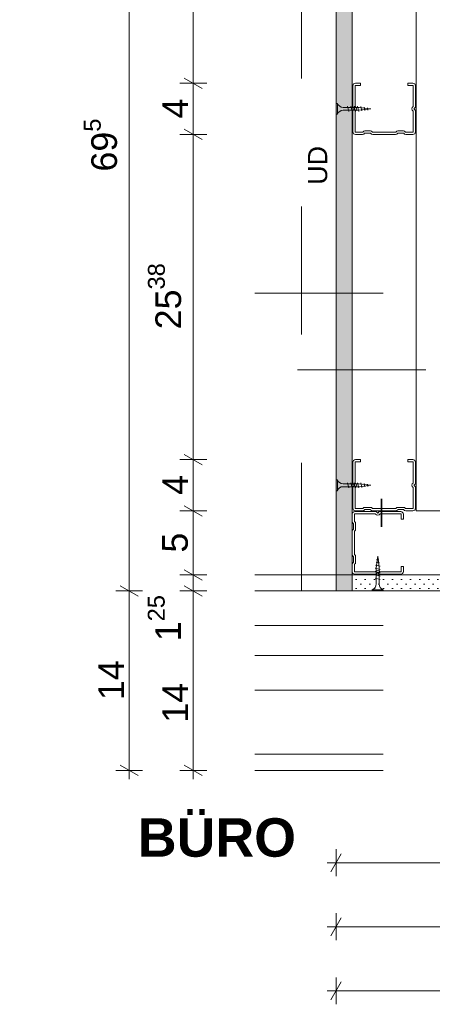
# Model space of a CAD drawing. Header units: metres. Extents: x -4 to 100, y -11 to 17.
# Tile 714 of 728: x 89.432 to 89.754, y -11.04 to -10.272. Entities that reach past the tile are written whole.
import ezdxf

# ---------------------------------------------------------------- set-up
doc = ezdxf.new("R2010")
doc.units = ezdxf.units.M
doc.header["$MEASUREMENT"] = 0
for name, pattern in [('Strichlinie doppelt', [0.546806, 0.264583, -0.105833, 0.070556, -0.105833]), ('Strichlinie eng', [0.115, 0.075, -0.04]), ('Untersicht', [0.1, 0.075, -0.025]), ('Wipeout_Contour', [1, 0, -1])]:
    doc.linetypes.add(name, pattern=pattern)
for name, color, linetype in [('152 - Bemaßung_ Beschriftung.Ausbau', 7, 'Continuous'), ('451 - Universal.Achsen Raster', 7, 'Continuous'), ('608 - Struktur.Träger', 7, 'Continuous'), ('653 - Abdeckung.TB Verkofferung', 7, 'Continuous'), ('660 - Unterkonstruktion.Trockenbau', 7, 'Continuous'), ('Neubau_606 - Struktur.Wand Innen Ausbau', 7, 'Continuous'), ('Neubau_653 - Abdeckung.TB Verkofferung', 7, 'Continuous')]:
    doc.layers.add(name, color=color, linetype=linetype)
doc.styles.add('ERSTELLTER_STIL_1', font='txt')
doc.styles.add('ERSTELLTER_STIL_2', font='txt')
doc.dimstyles.new('ERSTELLTER_STIL__15', dxfattribs={"dimtxt": 0.02, "dimasz": 0.01064, "dimexe": 0.18, "dimexo": 0.0625, "dimgap": 0, "dimtad": 1, "dimtih": 1, "dimtoh": 1, "dimzin": 0, "dimdsep": 46, "dimtxsty": 'ERSTELLTER_STIL_2', "dimblk": 'ARROWHEAD_2', "dimblk1": 'ARROWHEAD_2', "dimblk2": 'ARROWHEAD_2', "dimcen": 0.09, "dimse1": 1, "dimse2": 1, "dimclrd": 7, "dimclre": 7, "dimclrt": 7, "dimazin": 0, "dimtfac": 1, "dimtdec": 4, "dimtmove": 0, "dimatfit": 3, "dimfxl": 1, "dimtolj": 1, "dimtzin": 0, "dimarcsym": 0})
doc.dimstyles.new('ERSTELLTER_STIL__17', dxfattribs={"dimtxt": 0.02, "dimasz": 0.01064, "dimexe": 0.18, "dimexo": 0.0625, "dimgap": 0, "dimtad": 1, "dimzin": 0, "dimdsep": 46, "dimtxsty": 'ERSTELLTER_STIL_2', "dimblk": 'ARROWHEAD_2', "dimblk1": 'ARROWHEAD_2', "dimblk2": 'ARROWHEAD_2', "dimcen": 0.09, "dimse1": 1, "dimse2": 1, "dimclrd": 7, "dimclre": 7, "dimclrt": 7, "dimazin": 0, "dimtfac": 1, "dimtdec": 4, "dimtmove": 0, "dimatfit": 3, "dimfxl": 1, "dimtolj": 1, "dimtzin": 0, "dimarcsym": 0})
pattern_1 = [(45, (90.171852, -10.372977), (-0.003535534, 0.003535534), [0, -0.005])]

# ---------------------------------------------------------------- blocks, each defined once
blk = doc.blocks.new('*D888', base_point=(90.17185, -10.37298))
at = {"layer": '152 - Bemaßung_ Beschriftung.Ausbau', "color": 7, "linetype": 'Continuous', "lineweight": 9}
for p, q in [((89.57792, -10.71778), (89.55692, -10.71778)), ((89.56042, -10.71374), (89.57442, -10.72182)), ((89.56742, -10.85777), (89.56742, -10.71778)), ((89.56042, -10.85373), (89.57442, -10.86182)), ((89.57792, -10.85777), (89.55692, -10.85777)), ((89.56742, -10.86462), (89.56742, -10.85777))]:
    blk.add_line(p, q, dxfattribs=at)
at = {"color": 254, "linetype": 'Wipeout_Contour', "lineweight": 0, "ltscale": 360.785899}
blk.add_wipeout([(89.56702, -10.76063), (89.56702, -10.71822), (89.53982, -10.71822), (89.53982, -10.76063)], dxfattribs=at).dxf.layer = '152 - Bemaßung_ Beschriftung.Ausbau'
at = {"color": 254, "linetype": 'Wipeout_Contour', "lineweight": 0, "ltscale": 360.817398}
blk.add_wipeout([(89.56702, -10.82416), (89.56702, -10.7866), (89.53982, -10.7866), (89.53982, -10.82416)], dxfattribs=at).dxf.layer = '152 - Bemaßung_ Beschriftung.Ausbau'
at = {"layer": '152 - Bemaßung_ Beschriftung.Ausbau', "color": 7, "lineweight": 9, "char_height": 0.02, "attachment_point": 7, "rotation": 90, "style": 'ERSTELLTER_STIL_2'}
for s, insert in [('\\A1;{\\pql;\\fArial|b0|i0|c0|p38;1\\fArial|b0|i0|c0|p38;\\A1{\\H.66x;\\S25^  ;}}', (89.56363, -10.75703)), ('\\A1;{\\pql;\\fArial|b0|i0|c0|p38;14}', (89.56342, -10.82056))]:
    blk.add_mtext(s, dxfattribs=dict(at, insert=insert))
blk = doc.blocks.new('ARROWHEAD_2')
at = {"color": 0, "linetype": 'Continuous', "lineweight": 0}
for p, q in [((0, 0), (-1, 0)), ((-0.378, -0.655), (0.378, 0.655))]:
    blk.add_line(p, q, dxfattribs=at)
blk = doc.blocks.new('*D889', base_point=(90.17185, -10.37298))
at = {"layer": '152 - Bemaßung_ Beschriftung.Ausbau', "color": 7, "linetype": 'Continuous', "lineweight": 9}
for p, q in [((89.56042, -10.70123), (89.57442, -10.70932)), ((89.57792, -10.70527), (89.55692, -10.70527)), ((89.56742, -10.71778), (89.56742, -10.70527)), ((89.57792, -10.71778), (89.55692, -10.71778)), ((89.56042, -10.71374), (89.57442, -10.72182))]:
    blk.add_line(p, q, dxfattribs=at)
blk = doc.blocks.new('*D890', base_point=(90.17185, -10.37298))
at = {"layer": '152 - Bemaßung_ Beschriftung.Ausbau', "color": 7, "linetype": 'Continuous', "lineweight": 9}
for p, q in [((89.57792, -10.65527), (89.55692, -10.65527)), ((89.56042, -10.65123), (89.57442, -10.65932)), ((89.56742, -10.70527), (89.56742, -10.65527)), ((89.56042, -10.70123), (89.57442, -10.70932)), ((89.57792, -10.70527), (89.55692, -10.70527))]:
    blk.add_line(p, q, dxfattribs=at)
at = {"color": 254, "linetype": 'Wipeout_Contour', "lineweight": 0, "ltscale": 360.757769}
blk.add_wipeout([(89.56702, -10.69146), (89.56702, -10.66909), (89.53982, -10.66909), (89.53982, -10.69146)], dxfattribs=at).dxf.layer = '152 - Bemaßung_ Beschriftung.Ausbau'
at = {"layer": '152 - Bemaßung_ Beschriftung.Ausbau', "color": 7, "lineweight": 9, "insert": (89.56342, -10.68786), "char_height": 0.02, "attachment_point": 7, "rotation": 90, "style": 'ERSTELLTER_STIL_2'}
blk.add_mtext('\\A1;{\\pql;\\fArial|b0|i0|c0|p38;5}', dxfattribs=at)
blk = doc.blocks.new('*D891', base_point=(90.17185, -10.37298))
at = {"layer": '152 - Bemaßung_ Beschriftung.Ausbau', "color": 7, "linetype": 'Continuous', "lineweight": 9}
for p, q in [((89.56042, -10.61123), (89.57442, -10.61932)), ((89.57792, -10.61527), (89.55692, -10.61527)), ((89.56742, -10.65527), (89.56742, -10.61527)), ((89.57792, -10.65527), (89.55692, -10.65527)), ((89.56042, -10.65123), (89.57442, -10.65932))]:
    blk.add_line(p, q, dxfattribs=at)
at = {"color": 254, "linetype": 'Wipeout_Contour', "lineweight": 0, "ltscale": 360.736497}
blk.add_wipeout([(89.56702, -10.64646), (89.56702, -10.62409), (89.53982, -10.62409), (89.53982, -10.64646)], dxfattribs=at).dxf.layer = '152 - Bemaßung_ Beschriftung.Ausbau'
at = {"layer": '152 - Bemaßung_ Beschriftung.Ausbau', "color": 7, "lineweight": 9, "insert": (89.56342, -10.64286), "char_height": 0.02, "attachment_point": 7, "rotation": 90, "style": 'ERSTELLTER_STIL_2'}
blk.add_mtext('\\A1;{\\pql;\\fArial|b0|i0|c0|p38;4}', dxfattribs=at)
blk = doc.blocks.new('*D892', base_point=(90.17185, -10.37298))
at = {"layer": '152 - Bemaßung_ Beschriftung.Ausbau', "color": 7, "linetype": 'Continuous', "lineweight": 9}
for p, q in [((89.56042, -10.35748), (89.57442, -10.36557)), ((89.56742, -10.61527), (89.56742, -10.36152)), ((89.56042, -10.61123), (89.57442, -10.61932)), ((89.57792, -10.61527), (89.55692, -10.61527))]:
    blk.add_line(p, q, dxfattribs=at)
at = {"color": 254, "linetype": 'Wipeout_Contour', "lineweight": 0, "ltscale": 360.667746}
blk.add_wipeout([(89.56702, -10.51719), (89.56702, -10.45961), (89.53982, -10.45961), (89.53982, -10.51719)], dxfattribs=at).dxf.layer = '152 - Bemaßung_ Beschriftung.Ausbau'
at = {"layer": '152 - Bemaßung_ Beschriftung.Ausbau', "color": 7, "lineweight": 9, "insert": (89.56374, -10.51359), "char_height": 0.02, "attachment_point": 7, "rotation": 90, "style": 'ERSTELLTER_STIL_2'}
blk.add_mtext('\\A1;{\\pql;\\fArial|b0|i0|c0|p38;25\\fArial|b0|i0|c0|p38;\\A1{\\H.66x;\\S38^  ;}}', dxfattribs=at)
blk = doc.blocks.new('*D893', base_point=(90.17185, -10.37298))
at = {"layer": '152 - Bemaßung_ Beschriftung.Ausbau', "color": 7, "linetype": 'Continuous', "lineweight": 9}
for p, q in [((89.56042, -10.31748), (89.57442, -10.32557)), ((89.57792, -10.32152), (89.55692, -10.32152)), ((89.56742, -10.36152), (89.56742, -10.32152)), ((89.56042, -10.35748), (89.57442, -10.36557)), ((89.57792, -10.36152), (89.55692, -10.36152)), ((89.56742, -10.61527), (89.56742, -10.36152))]:
    blk.add_line(p, q, dxfattribs=at)
at = {"color": 254, "linetype": 'Wipeout_Contour', "lineweight": 0, "ltscale": 360.599817}
blk.add_wipeout([(89.56702, -10.35271), (89.56702, -10.33034), (89.53982, -10.33034), (89.53982, -10.35271)], dxfattribs=at).dxf.layer = '152 - Bemaßung_ Beschriftung.Ausbau'
at = {"layer": '152 - Bemaßung_ Beschriftung.Ausbau', "color": 7, "lineweight": 9, "insert": (89.56342, -10.34911), "char_height": 0.02, "attachment_point": 7, "rotation": 90, "style": 'ERSTELLTER_STIL_2'}
blk.add_mtext('\\A1;{\\pql;\\fArial|b0|i0|c0|p38;4}', dxfattribs=at)
blk = doc.blocks.new('*D894', base_point=(90.17185, -10.37298))
at = {"layer": '152 - Bemaßung_ Beschriftung.Ausbau', "color": 7, "linetype": 'Continuous', "lineweight": 9}
for p, q in [((89.56042, -10.06373), (89.57442, -10.07182)), ((89.57792, -10.06777), (89.55692, -10.06777)), ((89.56742, -10.32152), (89.56742, -10.06777)), ((89.56042, -10.31748), (89.57442, -10.32557)), ((89.57792, -10.32152), (89.55692, -10.32152))]:
    blk.add_line(p, q, dxfattribs=at)
at = {"color": 254, "linetype": 'Wipeout_Contour', "lineweight": 0, "ltscale": 360.532953}
blk.add_wipeout([(89.56702, -10.22344), (89.56702, -10.16586), (89.53982, -10.16586), (89.53982, -10.22344)], dxfattribs=at).dxf.layer = '152 - Bemaßung_ Beschriftung.Ausbau'
at = {"layer": '152 - Bemaßung_ Beschriftung.Ausbau', "color": 7, "lineweight": 9, "insert": (89.56374, -10.21984), "char_height": 0.02, "attachment_point": 7, "rotation": 90, "style": 'ERSTELLTER_STIL_2'}
blk.add_mtext('\\A1;{\\pql;\\fArial|b0|i0|c0|p38;25\\fArial|b0|i0|c0|p38;\\A1{\\H.66x;\\S37^  ;}}', dxfattribs=at)
blk = doc.blocks.new('*D898', base_point=(90.17185, -10.37298))
at = {"layer": '152 - Bemaßung_ Beschriftung.Ausbau', "color": 7, "linetype": 'Continuous', "lineweight": 9}
for p, q in [((90.83671, -10.71778), (90.81571, -10.71778)), ((90.81921, -10.71374), (90.83321, -10.72182)), ((90.82621, -10.85777), (90.82621, -10.71778)), ((90.81921, -10.85373), (90.83321, -10.86182)), ((90.83671, -10.85777), (90.81571, -10.85777)), ((90.82621, -10.86462), (90.82621, -10.85777))]:
    blk.add_line(p, q, dxfattribs=at)
at = {"color": 254, "linetype": 'Wipeout_Contour', "lineweight": 0, "ltscale": 365.808411}
blk.add_wipeout([(90.82581, -10.80655), (90.82581, -10.769), (90.79861, -10.769), (90.79861, -10.80655)], dxfattribs=at).dxf.layer = '152 - Bemaßung_ Beschriftung.Ausbau'
at = {"layer": '152 - Bemaßung_ Beschriftung.Ausbau', "color": 7, "lineweight": 9, "insert": (90.82221, -10.80295), "char_height": 0.02, "attachment_point": 7, "rotation": 90, "style": 'ERSTELLTER_STIL_2'}
blk.add_mtext('\\A1;{\\pql;\\fArial|b0|i0|c0|p38;14}', dxfattribs=at)
blk = doc.blocks.new('*D899', base_point=(90.17185, -10.37298))
at = {"layer": '152 - Bemaßung_ Beschriftung.Ausbau', "color": 7, "linetype": 'Continuous', "lineweight": 9}
for p, q in [((90.81921, -10.01873), (90.83321, -10.02682)), ((90.83671, -10.02277), (90.81571, -10.02277)), ((90.82621, -10.71778), (90.82621, -10.02277)), ((90.83671, -10.71778), (90.81571, -10.71778)), ((90.81921, -10.71374), (90.83321, -10.72182))]:
    blk.add_line(p, q, dxfattribs=at)
at = {"color": 254, "linetype": 'Wipeout_Contour', "lineweight": 0, "ltscale": 365.615191}
blk.add_wipeout([(90.82581, -10.39406), (90.82581, -10.34649), (90.79861, -10.34649), (90.79861, -10.39406)], dxfattribs=at).dxf.layer = '152 - Bemaßung_ Beschriftung.Ausbau'
at = {"layer": '152 - Bemaßung_ Beschriftung.Ausbau', "color": 7, "lineweight": 9, "insert": (90.82254, -10.39046), "char_height": 0.02, "attachment_point": 7, "rotation": 90, "style": 'ERSTELLTER_STIL_2'}
blk.add_mtext('\\A1;{\\pql;\\fArial|b0|i0|c0|p38;69\\fArial|b0|i0|c0|p38;\\A1{\\H.66x;\\S5^  ;}}', dxfattribs=at)
blk = doc.blocks.new('*D901', base_point=(90.17185, -10.37298))
at = {"layer": '152 - Bemaßung_ Beschriftung.Ausbau', "color": 7, "linetype": 'Continuous', "lineweight": 9}
for p, q in [((89.68288, -10.92286), (89.6748, -10.93686)), ((89.67884, -10.94036), (89.67884, -10.91936)), ((90.0329, -10.92286), (90.02482, -10.93686)), ((90.02886, -10.94036), (90.02886, -10.91936)), ((89.67199, -10.92986), (89.67884, -10.92986)), ((89.67884, -10.92986), (90.02886, -10.92986))]:
    blk.add_line(p, q, dxfattribs=at)
at = {"color": 254, "linetype": 'Wipeout_Contour', "lineweight": 0, "ltscale": 362.063518}
blk.add_wipeout([(89.83507, -10.92946), (89.87263, -10.92946), (89.87263, -10.90226), (89.83507, -10.90226)], dxfattribs=at).dxf.layer = '152 - Bemaßung_ Beschriftung.Ausbau'
at = {"layer": '152 - Bemaßung_ Beschriftung.Ausbau', "color": 7, "lineweight": 9, "insert": (89.83867, -10.92586), "char_height": 0.02, "attachment_point": 7, "style": 'ERSTELLTER_STIL_2'}
blk.add_mtext('\\A1;{\\pql;\\fArial|b0|i0|c0|p38;35}', dxfattribs=at)
blk = doc.blocks.new('*D906', base_point=(90.17185, -10.37298))
at = {"layer": '152 - Bemaßung_ Beschriftung.Ausbau', "color": 7, "linetype": 'Continuous', "lineweight": 9}
for p, q in [((89.67884, -10.99036), (89.67884, -10.96936)), ((90.11386, -10.99036), (90.11386, -10.96936)), ((89.67199, -10.97986), (89.67884, -10.97986)), ((89.68288, -10.97286), (89.6748, -10.98686)), ((89.67884, -10.97986), (90.11386, -10.97986)), ((90.1179, -10.97286), (90.10982, -10.98686))]:
    blk.add_line(p, q, dxfattribs=at)
at = {"color": 254, "linetype": 'Wipeout_Contour', "lineweight": 0, "ltscale": 362.256451}
blk.add_wipeout([(89.87256, -10.97946), (89.92014, -10.97946), (89.92014, -10.95226), (89.87256, -10.95226)], dxfattribs=at).dxf.layer = '152 - Bemaßung_ Beschriftung.Ausbau'
at = {"layer": '152 - Bemaßung_ Beschriftung.Ausbau', "color": 7, "lineweight": 9, "insert": (89.87616, -10.9762), "char_height": 0.02, "attachment_point": 7, "style": 'ERSTELLTER_STIL_2'}
blk.add_mtext('\\A1;{\\pql;\\fArial|b0|i0|c0|p38;43\\fArial|b0|i0|c0|p38;\\A1{\\H.66x;\\S5^  ;}}', dxfattribs=at)
blk = doc.blocks.new('*D909', base_point=(90.17185, -10.37298))
at = {"layer": '152 - Bemaßung_ Beschriftung.Ausbau', "color": 7, "linetype": 'Continuous', "lineweight": 9}
for p, q in [((89.68288, -11.02286), (89.6748, -11.03686)), ((89.67884, -11.04036), (89.67884, -11.01936)), ((90.64482, -11.03686), (90.6529, -11.02286)), ((90.64886, -11.04036), (90.64886, -11.01936)), ((89.67199, -11.02986), (89.67884, -11.02986)), ((89.67884, -11.02986), (90.64886, -11.02986)), ((90.64886, -11.02986), (90.6557, -11.02986))]:
    blk.add_line(p, q, dxfattribs=at)
at = {"color": 254, "linetype": 'Wipeout_Contour', "lineweight": 0, "ltscale": 363.342763}
blk.add_wipeout([(90.14507, -11.02946), (90.18263, -11.02946), (90.18263, -11.00226), (90.14507, -11.00226)], dxfattribs=at).dxf.layer = '152 - Bemaßung_ Beschriftung.Ausbau'
at = {"layer": '152 - Bemaßung_ Beschriftung.Ausbau', "color": 7, "lineweight": 9, "insert": (90.14867, -11.02586), "char_height": 0.02, "attachment_point": 7, "style": 'ERSTELLTER_STIL_2'}
blk.add_mtext('\\A1;{\\pql;\\fArial|b0|i0|c0|p38;97}', dxfattribs=at)
blk = doc.blocks.new('*D913', base_point=(90.17185, -10.37298))
at = {"layer": '152 - Bemaßung_ Beschriftung.Ausbau', "color": 7, "linetype": 'Continuous', "lineweight": 9}
for p, q in [((89.52792, -10.71778), (89.50692, -10.71778)), ((89.51042, -10.71374), (89.52442, -10.72182)), ((89.51742, -10.85777), (89.51742, -10.71778)), ((89.51042, -10.85373), (89.52442, -10.86182)), ((89.52792, -10.85777), (89.50692, -10.85777)), ((89.51742, -10.86462), (89.51742, -10.85777))]:
    blk.add_line(p, q, dxfattribs=at)
at = {"color": 254, "linetype": 'Wipeout_Contour', "lineweight": 0, "ltscale": 360.610408}
blk.add_wipeout([(89.51702, -10.80655), (89.51702, -10.769), (89.48982, -10.769), (89.48982, -10.80655)], dxfattribs=at).dxf.layer = '152 - Bemaßung_ Beschriftung.Ausbau'
at = {"layer": '152 - Bemaßung_ Beschriftung.Ausbau', "color": 7, "lineweight": 9, "insert": (89.51342, -10.80295), "char_height": 0.02, "attachment_point": 7, "rotation": 90, "style": 'ERSTELLTER_STIL_2'}
blk.add_mtext('\\A1;{\\pql;\\fArial|b0|i0|c0|p38;14}', dxfattribs=at)
blk = doc.blocks.new('*D914', base_point=(90.17185, -10.37298))
at = {"layer": '152 - Bemaßung_ Beschriftung.Ausbau', "color": 7, "linetype": 'Continuous', "lineweight": 9}
for p, q in [((89.51042, -10.01873), (89.52442, -10.02682)), ((89.52792, -10.02277), (89.50692, -10.02277)), ((89.51742, -10.71778), (89.51742, -10.02277)), ((89.52792, -10.71778), (89.50692, -10.71778)), ((89.51042, -10.71374), (89.52442, -10.72182))]:
    blk.add_line(p, q, dxfattribs=at)
at = {"color": 254, "linetype": 'Wipeout_Contour', "lineweight": 0, "ltscale": 360.414401}
blk.add_wipeout([(89.51702, -10.39406), (89.51702, -10.34649), (89.48982, -10.34649), (89.48982, -10.39406)], dxfattribs=at).dxf.layer = '152 - Bemaßung_ Beschriftung.Ausbau'
at = {"layer": '152 - Bemaßung_ Beschriftung.Ausbau', "color": 7, "lineweight": 9, "insert": (89.51374, -10.39046), "char_height": 0.02, "attachment_point": 7, "rotation": 90, "style": 'ERSTELLTER_STIL_2'}
blk.add_mtext('\\A1;{\\pql;\\fArial|b0|i0|c0|p38;69\\fArial|b0|i0|c0|p38;\\A1{\\H.66x;\\S5^  ;}}', dxfattribs=at)

msp = doc.modelspace()

# ---------------------------------------------------------------- hatches: boundary and pattern name
at = {"layer": 'Neubau_606 - Struktur.Wand Innen Ausbau', "linetype": 'Continuous', "lineweight": 5}
h = msp.add_hatch(dxfattribs=at)
h.set_pattern_fill('Gips_0006', color=1, style=0, pattern_type=2)
h.set_pattern_definition(pattern_1)
h.paths.add_polyline_path([(89.69134, -10.71777), (89.69137, -10.02277), (89.67887, -10.02277), (89.67884, -10.71778)])
h = msp.add_hatch(dxfattribs=at)
h.set_pattern_fill('Gips_0006', color=1, style=0, pattern_type=2)
h.set_pattern_definition(pattern_1)
h.paths.add_polyline_path([(89.69134, -10.71777), (90.11386, -10.71777), (90.11386, -10.70527), (89.69134, -10.70527)])

# ---------------------------------------------------------------- linework, layer by layer
at = {"layer": '608 - Struktur.Träger', "color": 7, "linetype": 'Untersicht', "lineweight": 13, "ltscale": 0.2}
for p, q in [((89.61549, -10.48527), (90.76224, -10.48527)), ((89.61549, -10.70527), (90.76224, -10.70527))]:
    msp.add_line(p, q, dxfattribs=at)
at = {"layer": '653 - Abdeckung.TB Verkofferung', "color": 1, "linetype": 'Continuous', "lineweight": 35}
msp.add_line((89.71432, -10.64585), (89.71432, -10.66766), dxfattribs=at)
at = {"layer": 'Neubau_606 - Struktur.Wand Innen Ausbau', "color": 1, "linetype": 'Continuous', "lineweight": 13, "flags": 128}
for points in [[(89.69134, -10.71777), (89.69137, -10.02277), (89.67887, -10.02277), (89.67884, -10.71778)], [(89.69134, -10.71777), (90.11386, -10.71777), (90.11386, -10.70527), (89.69134, -10.70527)]]:
    msp.add_lwpolyline(points, close=True, dxfattribs=at)
at = {"layer": 'Neubau_606 - Struktur.Wand Innen Ausbau', "color": 1, "linetype": 'Continuous', "lineweight": 18}
for points in [[(89.74134, -10.65527), (89.74137, -10.02277)], [(90.02886, -10.65527), (89.74134, -10.65527)]]:
    msp.add_lwpolyline(points, dxfattribs=at)
at = {"layer": 'Neubau_606 - Struktur.Wand Innen Ausbau', "color": 1, "linetype": 'Continuous', "lineweight": 5}
for points in [[(89.67884, -10.70527), (89.69134, -10.70527)], [(89.69134, -10.70527), (90.02886, -10.70527)]]:
    msp.add_lwpolyline(points, dxfattribs=at)
at = {"layer": 'Neubau_653 - Abdeckung.TB Verkofferung', "color": 1, "linetype": 'Strichlinie eng', "lineweight": 13, "ltscale": 0.2}
for p, q in [((89.65184, -10.71777), (89.65174, -10.0228)), ((89.67884, -10.71778), (89.67878, -10.28275)), ((89.61549, -10.71777), (90.11386, -10.71777)), ((89.61549, -10.74477), (90.11386, -10.74477)), ((89.61549, -10.76827), (90.11386, -10.76827)), ((89.61549, -10.79527), (90.11386, -10.79527)), ((89.61549, -10.84527), (90.11386, -10.84527)), ((90.11386, -10.85777), (89.61549, -10.85777)), ((89.61549, -10.85777), (90.11386, -10.85777))]:
    msp.add_line(p, q, dxfattribs=at)

# ---------------------------------------------------------------- texts
at = {"layer": '152 - Bemaßung_ Beschriftung.Ausbau', "color": 7, "linetype": 'Continuous', "lineweight": 9, "insert": (89.52419, -10.92559), "char_height": 0.03, "attachment_point": 7, "style": 'ERSTELLTER_STIL_1'}
msp.add_mtext('\\A1;{\\pql;\\fArial|b1|i0|c0|p38;BÜRO}', dxfattribs=at)

# ---------------------------------------------------------------- next in the draw order: dimensions: what is measured, and where the dimension line sits
at = {"layer": '152 - Bemaßung_ Beschriftung.Ausbau', "color": 7, "linetype": 'Continuous', "lineweight": 9}
dim = msp.add_linear_dim(base=(89.56742, -10.71778), p1=(89.61549, -10.85777), p2=(89.67884, -10.71778), angle=90, dimstyle='ERSTELLTER_STIL__17', dxfattribs=at)
dim.commit()
dim.dimension.update_dxf_attribs({"geometry": '*D888', "text_midpoint": (89.55342, -10.80531), "dimtype": 160, "text_rotation": 90})

# ---------------------------------------------------------------- next in the draw order: dimensions: what is measured, and where the dimension line sits
dim = msp.add_linear_dim(base=(89.56742, -10.70527), p1=(89.67884, -10.71778), p2=(89.61549, -10.70527), angle=90, dimstyle='ERSTELLTER_STIL__17', dxfattribs=at)
dim.commit()
dim.dimension.update_dxf_attribs({"geometry": '*D889', "text_midpoint": (89.55342, -10.71478), "dimtype": 160, "text_rotation": 90})

# ---------------------------------------------------------------- next in the draw order: dimensions: what is measured, and where the dimension line sits
for base, p1, p2, picture, middle in [((89.56742, -10.65527), (89.61549, -10.70527), (89.69134, -10.65527), '*D890', (89.55342, -10.68024)), ((90.82621, -10.71778), (90.76224, -10.85777), (89.67884, -10.71778), '*D898', (90.81221, -10.78771))]:
    dim = msp.add_linear_dim(base=base, p1=p1, p2=p2, angle=90, dimstyle='ERSTELLTER_STIL__17', dxfattribs=at)
    dim.commit()
    dim.dimension.update_dxf_attribs({"geometry": picture, "text_midpoint": middle, "dimtype": 160, "text_rotation": 90})

# ---------------------------------------------------------------- next in the draw order: dimensions: what is measured, and where the dimension line sits
dim = msp.add_linear_dim(base=(89.56742, -10.61527), p1=(89.69134, -10.65527), p2=(89.74134, -10.61527), angle=90, dimstyle='ERSTELLTER_STIL__17', dxfattribs=at)
dim.commit()
dim.dimension.update_dxf_attribs({"geometry": '*D891', "text_midpoint": (89.55342, -10.63524), "dimtype": 160, "text_rotation": 90})

# ---------------------------------------------------------------- next in the draw order: dimensions: what is measured, and where the dimension line sits
dim = msp.add_linear_dim(base=(89.56742, -10.36152), p1=(89.74134, -10.61527), p2=(89.69136, -10.36152), angle=90, dimstyle='ERSTELLTER_STIL__17', dxfattribs=at)
dim.commit()
dim.dimension.update_dxf_attribs({"geometry": '*D892', "text_midpoint": (89.55342, -10.46371), "dimtype": 160, "text_rotation": 90})

# ---------------------------------------------------------------- next in the draw order: dimensions: what is measured, and where the dimension line sits
dim = msp.add_linear_dim(base=(89.56742, -10.32152), p1=(89.69136, -10.36152), p2=(89.69136, -10.32152), angle=90, dimstyle='ERSTELLTER_STIL__17', dxfattribs=at)
dim.commit()
dim.dimension.update_dxf_attribs({"geometry": '*D893', "text_midpoint": (89.55342, -10.34149), "dimtype": 160, "text_rotation": 90})

# ---------------------------------------------------------------- next in the draw order: dimensions: what is measured, and where the dimension line sits
dim = msp.add_linear_dim(base=(89.56742, -10.06777), p1=(89.69136, -10.32152), p2=(89.69137, -10.06777), angle=90, dimstyle='ERSTELLTER_STIL__17', dxfattribs=at)
dim.commit()
dim.dimension.update_dxf_attribs({"geometry": '*D894', "text_midpoint": (89.55342, -10.16996), "dimtype": 160, "text_rotation": 90})

# ---------------------------------------------------------------- next in the draw order: dimensions: what is measured, and where the dimension line sits
dim = msp.add_linear_dim(base=(90.82621, -10.02277), p1=(89.67884, -10.71778), p2=(89.67887, -10.02277), angle=90, dimstyle='ERSTELLTER_STIL__17', dxfattribs=at)
dim.commit()
dim.dimension.update_dxf_attribs({"geometry": '*D899', "text_midpoint": (90.81221, -10.3482), "dimtype": 160, "text_rotation": 90})

# ---------------------------------------------------------------- next in the draw order: linework, layer by layer
at = {"layer": '660 - Unterkonstruktion.Trockenbau', "color": 1, "linetype": 'Continuous', "lineweight": 5}
for p, q in [((89.68886, -10.34352), (89.68786, -10.33952)), ((89.69146, -10.34352), (89.69046, -10.33952)), ((89.69406, -10.34352), (89.69306, -10.33952)), ((89.69666, -10.34352), (89.69566, -10.33952)), ((89.69903, -10.34317), (89.69822, -10.33974)), ((89.70126, -10.3428), (89.70073, -10.34021)), ((89.7035, -10.34247), (89.70324, -10.34068)), ((89.68884, -10.63727), (89.68784, -10.63327)), ((89.69144, -10.63727), (89.69044, -10.63327)), ((89.69404, -10.63727), (89.69304, -10.63327)), ((89.69664, -10.63727), (89.69564, -10.63327)), ((89.69902, -10.63692), (89.69821, -10.63349)), ((89.70125, -10.63655), (89.70072, -10.63396)), ((89.70349, -10.63622), (89.70323, -10.63443)), ((89.71006, -10.69537), (89.71266, -10.6959)), ((89.71039, -10.69313), (89.71219, -10.69339)), ((89.70934, -10.69998), (89.71334, -10.70098)), ((89.70969, -10.6976), (89.71313, -10.69841))]:
    msp.add_line(p, q, dxfattribs=at)
at = {"layer": '660 - Unterkonstruktion.Trockenbau', "color": 1, "linetype": 'Continuous', "lineweight": 13, "flags": 128}
for points in [[(89.73476, -10.32327), (89.73476, -10.32152), (89.73876, -10.32152, -0.414214), (89.74076, -10.32352), (89.74076, -10.33958, -0.267949), (89.73976, -10.34131, 0.57735), (89.73976, -10.34174, -0.267949), (89.74076, -10.34347), (89.74076, -10.35952, -0.414214), (89.73876, -10.36152), (89.73326, -10.36152, -0.250492), (89.73159, -10.36064, 0.250492), (89.73139, -10.36052), (89.72713, -10.36052, 0.250492), (89.72692, -10.36064, -0.250492), (89.72526, -10.36152), (89.70746, -10.36152, -0.250492), (89.70579, -10.36064, 0.250492), (89.70559, -10.36052), (89.70133, -10.36052, 0.250492), (89.70112, -10.36064, -0.250492), (89.69946, -10.36152), (89.69396, -10.36152, -0.414214), (89.69196, -10.35952), (89.69196, -10.34347, -0.267949), (89.69296, -10.34174, 0.57735), (89.69296, -10.34131, -0.267949), (89.69196, -10.33958), (89.69196, -10.32352, -0.414214), (89.69396, -10.32152), (89.69796, -10.32152), (89.69796, -10.32327), (89.69396, -10.32327, 0.414214), (89.69371, -10.32352), (89.69371, -10.33958, 0.267949), (89.69383, -10.33979, -0.57735), (89.69383, -10.34326, 0.267949), (89.69371, -10.34347), (89.69371, -10.35952, 0.414214), (89.69396, -10.35977), (89.69946, -10.35977, 0.250492), (89.69966, -10.35966, -0.250492), (89.70133, -10.35877), (89.70559, -10.35877, -0.250492), (89.70725, -10.35966, 0.250492), (89.70746, -10.35977), (89.72526, -10.35977, 0.250492), (89.72546, -10.35966, -0.250492), (89.72713, -10.35877), (89.73139, -10.35877, -0.250492), (89.73305, -10.35966, 0.250492), (89.73326, -10.35977), (89.73876, -10.35977, 0.414214), (89.73901, -10.35952), (89.73901, -10.34347, 0.267949), (89.73888, -10.34326, -0.57735), (89.73888, -10.33979, 0.267949), (89.73901, -10.33958), (89.73901, -10.32352, 0.414214), (89.73876, -10.32327)], [(89.73474, -10.61702), (89.73474, -10.61527), (89.73874, -10.61527, -0.414214), (89.74074, -10.61727), (89.74074, -10.63333, -0.267949), (89.73974, -10.63506, 0.57735), (89.73974, -10.63549, -0.267949), (89.74074, -10.63722), (89.74074, -10.65327, -0.414214), (89.73874, -10.65527), (89.73324, -10.65527, -0.250492), (89.73158, -10.65439, 0.250492), (89.73137, -10.65427), (89.72711, -10.65427, 0.250492), (89.7269, -10.65439, -0.250492), (89.72524, -10.65527), (89.70744, -10.65527, -0.250492), (89.70578, -10.65439, 0.250492), (89.70557, -10.65427), (89.70131, -10.65427, 0.250492), (89.7011, -10.65439, -0.250492), (89.69944, -10.65527), (89.69394, -10.65527, -0.414214), (89.69194, -10.65327), (89.69194, -10.63722, -0.267949), (89.69294, -10.63549, 0.57735), (89.69294, -10.63506, -0.267949), (89.69194, -10.63333), (89.69194, -10.61727, -0.414214), (89.69394, -10.61527), (89.69794, -10.61527), (89.69794, -10.61702), (89.69394, -10.61702, 0.414214), (89.69369, -10.61727), (89.69369, -10.63333, 0.267949), (89.69382, -10.63354, -0.57735), (89.69382, -10.63701, 0.267949), (89.69369, -10.63722), (89.69369, -10.65327, 0.414214), (89.69394, -10.65352), (89.69944, -10.65352, 0.250492), (89.69965, -10.65341, -0.250492), (89.70131, -10.65252), (89.70557, -10.65252, -0.250492), (89.70723, -10.65341, 0.250492), (89.70744, -10.65352), (89.72524, -10.65352, 0.250492), (89.72545, -10.65341, -0.250492), (89.72711, -10.65252), (89.73137, -10.65252, -0.250492), (89.73303, -10.65341, 0.250492), (89.73324, -10.65352), (89.73874, -10.65352, 0.414214), (89.73899, -10.65327), (89.73899, -10.63722, 0.267949), (89.73887, -10.63701, -0.57735), (89.73887, -10.63354, 0.267949), (89.73899, -10.63333), (89.73899, -10.61727, 0.414214), (89.73874, -10.61702)]]:
    msp.add_lwpolyline(points, format="xyb", close=True, dxfattribs=at)

# ---------------------------------------------------------------- next in the draw order: dimensions: what is measured, and where the dimension line sits
at = {"layer": '152 - Bemaßung_ Beschriftung.Ausbau', "color": 7, "linetype": 'Continuous', "lineweight": 9}
dim = msp.add_linear_dim(base=(90.02886, -10.92986), p1=(89.67884, -10.71778), p2=(90.02886, -10.70527), dimstyle='ERSTELLTER_STIL__15', dxfattribs=at)
dim.commit()
dim.dimension.update_dxf_attribs({"geometry": '*D901', "text_midpoint": (89.85392, -10.91586), "dimtype": 160})

# ---------------------------------------------------------------- next in the draw order: dimensions: what is measured, and where the dimension line sits
dim = msp.add_linear_dim(base=(90.11386, -10.97986), p1=(89.67884, -10.71778), p2=(90.11386, -10.70527), dimstyle='ERSTELLTER_STIL__15', dxfattribs=at)
dim.commit()
dim.dimension.update_dxf_attribs({"geometry": '*D906', "text_midpoint": (89.91842, -10.96586), "dimtype": 160})

# ---------------------------------------------------------------- next in the draw order: linework, layer by layer
at = {"layer": '660 - Unterkonstruktion.Trockenbau', "color": 1, "linetype": 'Continuous', "lineweight": 5}
for p, q in [((89.70934, -10.70258), (89.71334, -10.70358)), ((89.70934, -10.70518), (89.71334, -10.70618)), ((89.70934, -10.70778), (89.71334, -10.70878))]:
    msp.add_line(p, q, dxfattribs=at)
at = {"layer": '660 - Unterkonstruktion.Trockenbau', "color": 1, "linetype": 'Continuous', "lineweight": 13, "flags": 128}
msp.add_lwpolyline([(89.72959, -10.66187), (89.73134, -10.66187), (89.73134, -10.65787, 0.414214), (89.72934, -10.65587), (89.71329, -10.65587, 0.267949), (89.71156, -10.65687, -0.57735), (89.71112, -10.65687, 0.267949), (89.70939, -10.65587), (89.69334, -10.65587, 0.414214), (89.69134, -10.65787), (89.69134, -10.66337, 0.250492), (89.69223, -10.66504, -0.250492), (89.69234, -10.66525), (89.69234, -10.6695, -0.250492), (89.69223, -10.66971, 0.250492), (89.69134, -10.67137), (89.69134, -10.68917, 0.250492), (89.69223, -10.69084, -0.250492), (89.69234, -10.69105), (89.69234, -10.6953, -0.250492), (89.69223, -10.69551, 0.250492), (89.69134, -10.69717), (89.69134, -10.70267, 0.414214), (89.69334, -10.70467), (89.70939, -10.70467, 0.267949), (89.71112, -10.70367, -0.57735), (89.71156, -10.70367, 0.267949), (89.71329, -10.70467), (89.72934, -10.70467, 0.414214), (89.73134, -10.70267), (89.73134, -10.69867), (89.72959, -10.69867), (89.72959, -10.70267, -0.414214), (89.72934, -10.70292), (89.71329, -10.70292, -0.267949), (89.71307, -10.7028, 0.57735), (89.70961, -10.7028, -0.267949), (89.70939, -10.70292), (89.69334, -10.70292, -0.414214), (89.69309, -10.70267), (89.69309, -10.69717, -0.250492), (89.6932, -10.69697, 0.250492), (89.69409, -10.6953), (89.69409, -10.69105, 0.250492), (89.6932, -10.68938, -0.250492), (89.69309, -10.68917), (89.69309, -10.67137, -0.250492), (89.6932, -10.67117, 0.250492), (89.69409, -10.6695), (89.69409, -10.66525, 0.250492), (89.6932, -10.66358, -0.250492), (89.69309, -10.66337), (89.69309, -10.65787, -0.414214), (89.69334, -10.65762), (89.70939, -10.65762, -0.267949), (89.70961, -10.65775, 0.57735), (89.71307, -10.65775, -0.267949), (89.71329, -10.65762), (89.72934, -10.65762, -0.414214), (89.72959, -10.65787)], format="xyb", close=True, dxfattribs=at)

# ---------------------------------------------------------------- next in the draw order: dimensions: what is measured, and where the dimension line sits
at = {"layer": '152 - Bemaßung_ Beschriftung.Ausbau', "color": 7, "linetype": 'Continuous', "lineweight": 9}
dim = msp.add_linear_dim(base=(90.64886, -11.02986), p1=(89.67884, -10.71778), p2=(90.64886, -10.71778), dimstyle='ERSTELLTER_STIL__15', dxfattribs=at)
dim.commit()
dim.dimension.update_dxf_attribs({"geometry": '*D909', "text_midpoint": (90.16392, -11.01586), "dimtype": 160})

# ---------------------------------------------------------------- next in the draw order: linework, layer by layer
at = {"layer": '660 - Unterkonstruktion.Trockenbau', "color": 1, "linetype": 'Continuous', "lineweight": 5}
msp.add_line((89.70709, -10.71678), (89.71559, -10.71678), dxfattribs=at)
at = {"layer": '660 - Unterkonstruktion.Trockenbau', "color": 1, "linetype": 'Continuous', "lineweight": 5, "flags": 128}
msp.add_lwpolyline([(89.71246, -10.69971), (89.71246, -10.71228, 0.304192), (89.71559, -10.71678), (89.71559, -10.71778), (89.70709, -10.71778), (89.70709, -10.71678, 0.304191), (89.71021, -10.71228), (89.71021, -10.69971), (89.71134, -10.69057)], format="xyb", close=True, dxfattribs=at)

# ---------------------------------------------------------------- next in the draw order: dimensions: what is measured, and where the dimension line sits
at = {"layer": '152 - Bemaßung_ Beschriftung.Ausbau', "color": 7, "linetype": 'Continuous', "lineweight": 9}
dim = msp.add_linear_dim(base=(89.51742, -10.71778), p1=(89.61549, -10.85777), p2=(89.67884, -10.71778), angle=90, dimstyle='ERSTELLTER_STIL__17', dxfattribs=at)
dim.commit()
dim.dimension.update_dxf_attribs({"geometry": '*D913', "text_midpoint": (89.50342, -10.78771), "dimtype": 160, "text_rotation": 90})

# ---------------------------------------------------------------- next in the draw order: dimensions: what is measured, and where the dimension line sits
dim = msp.add_linear_dim(base=(89.51742, -10.02277), p1=(89.67884, -10.71778), p2=(89.67887, -10.02277), angle=90, dimstyle='ERSTELLTER_STIL__17', dxfattribs=at)
dim.commit()
dim.dimension.update_dxf_attribs({"geometry": '*D914', "text_midpoint": (89.50342, -10.3482), "dimtype": 160, "text_rotation": 90})

# ---------------------------------------------------------------- next in the draw order: linework, layer by layer
at = {"layer": '451 - Universal.Achsen Raster', "color": 160, "linetype": 'Strichlinie doppelt', "lineweight": 9, "ltscale": 0.2, "true_color": 0x3232ff}
msp.add_line((90.74886, -10.54527), (89.57884, -10.54527), dxfattribs=at)
at = {"layer": '660 - Unterkonstruktion.Trockenbau', "color": 1, "linetype": 'Continuous', "lineweight": 5}
for p, q in [((89.67986, -10.34577), (89.67986, -10.33727)), ((89.67984, -10.63952), (89.67984, -10.63102))]:
    msp.add_line(p, q, dxfattribs=at)
at = {"layer": '660 - Unterkonstruktion.Trockenbau', "color": 1, "linetype": 'Continuous', "lineweight": 5, "flags": 128}
for points in [[(89.69692, -10.3404), (89.68436, -10.3404, -0.304192), (89.67986, -10.33727), (89.67886, -10.33727), (89.67886, -10.34577), (89.67986, -10.34577, -0.304191), (89.68436, -10.34265), (89.69692, -10.34265), (89.70606, -10.34152)], [(89.69691, -10.63415), (89.68434, -10.63415, -0.304192), (89.67984, -10.63102), (89.67884, -10.63102), (89.67884, -10.63952), (89.67984, -10.63952, -0.304191), (89.68434, -10.6364), (89.69691, -10.6364), (89.70604, -10.63527)]]:
    msp.add_lwpolyline(points, format="xyb", close=True, dxfattribs=at)

# ---------------------------------------------------------------- next in the draw order: texts
at = {"layer": '152 - Bemaßung_ Beschriftung.Ausbau', "color": 7, "linetype": 'Continuous', "lineweight": 9, "insert": (89.67214, -10.40078), "char_height": 0.015, "attachment_point": 7, "rotation": 90, "style": 'ERSTELLTER_STIL_2'}
msp.add_mtext('\\A1;{\\pql;\\fArial|b0|i0|c0|p38;UD}', dxfattribs=at)

doc.saveas('drawing.dxf')
